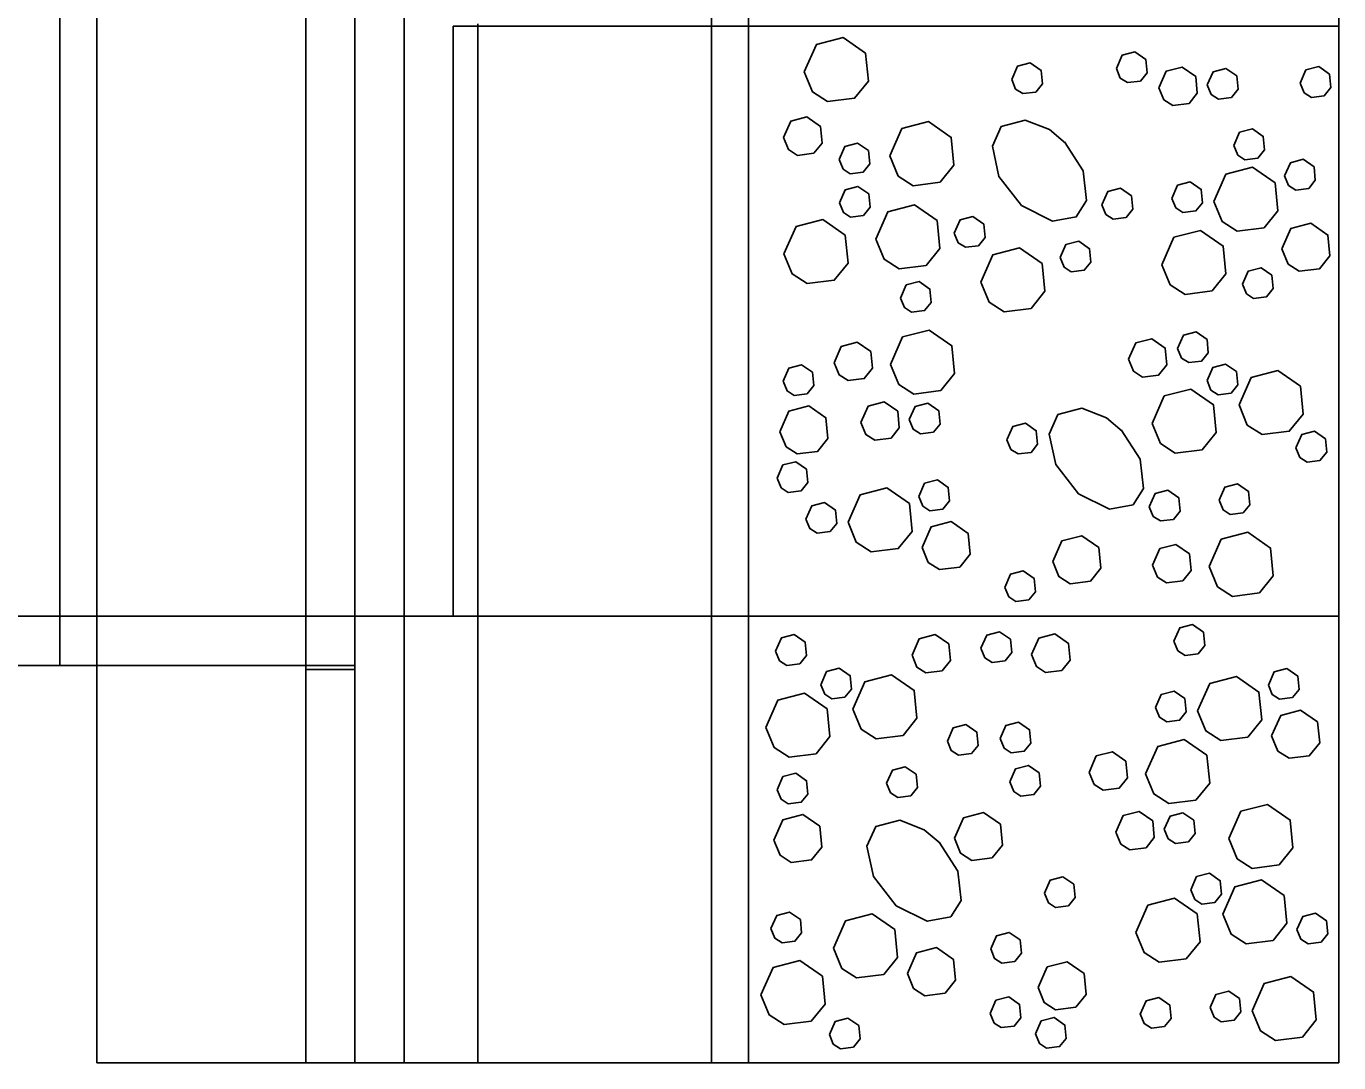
# Model space of a CAD drawing. Extents: x -1609 to 1184, y -412 to 394.
# Drawn here: x -1301.57 to -1274.89, y 209.71 to 230.79 of the extents above; entities that cross this region are included whole.
import ezdxf

# ---------------------------------------------------------------- set-up
doc = ezdxf.new("R2010")
doc.units = 0
for name, color, linetype in [('BR_P_Gen_Joint_Filler', 7, 'Continuous'), ('DR_P_Culvert', 7, 'Continuous'), ('DR_P_Erosion_Control', 7, 'Continuous'), ('DR_P_Headwall', 7, 'Continuous'), ('DR_P_Paved_Gutter', 7, 'Continuous')]:
    doc.layers.add(name, color=color, linetype=linetype)

msp = doc.modelspace()

# ---------------------------------------------------------------- linework, layer by layer
at = {"layer": 'BR_P_Gen_Joint_Filler'}
msp.add_line((-1295.892, 217.709), (-1294.892, 217.709), dxfattribs=at)
msp.add_lwpolyline([(-1294.892, 217.792), (-1294.892, 217.709), (-1295.892, 217.709), (-1295.892, 217.792)], close=True, dxfattribs=at)
at = {"layer": 'DR_P_Culvert'}
for p, q in [((-1300.892, 217.792), (-1300.892, 231.792)), ((-1335.392, 218.792), (-1295.892, 218.792)), ((-1295.892, 218.792), (-1294.892, 218.792)), ((-1335.892, 217.792), (-1294.892, 217.792))]:
    msp.add_line(p, q, dxfattribs=at)
at = {"layer": 'DR_P_Erosion_Control'}
for p, q in [((-1274.892, 209.709), (-1274.892, 239.875)), ((-1274.892, 230.792), (-1286.892, 230.792)), ((-1274.892, 218.792), (-1286.892, 218.792)), ((-1286.892, 209.709), (-1274.892, 209.709))]:
    msp.add_line(p, q, dxfattribs=at)
for points in [[(-1285.757, 229.863), (-1285.512, 230.42), (-1284.97, 230.561), (-1284.51, 230.242), (-1284.454, 229.677), (-1284.736, 229.328), (-1285.285, 229.259), (-1285.589, 229.455), (-1285.757, 229.863)], [(-1281.541, 229.71), (-1281.423, 229.978), (-1281.163, 230.046), (-1280.942, 229.892), (-1280.915, 229.621), (-1281.051, 229.454), (-1281.314, 229.421), (-1281.46, 229.515), (-1281.541, 229.71)], [(-1279.413, 229.935), (-1279.295, 230.202), (-1279.035, 230.27), (-1278.814, 230.117), (-1278.788, 229.846), (-1278.923, 229.678), (-1279.187, 229.645), (-1279.333, 229.739), (-1279.413, 229.935)], [(-1278.549, 229.542), (-1278.401, 229.876), (-1278.076, 229.96), (-1277.8, 229.769), (-1277.767, 229.43), (-1277.936, 229.221), (-1278.265, 229.179), (-1278.448, 229.297), (-1278.548, 229.541)], [(-1277.564, 229.6), (-1277.446, 229.867), (-1277.186, 229.935), (-1276.965, 229.782), (-1276.939, 229.511), (-1277.074, 229.343), (-1277.338, 229.31), (-1277.484, 229.404), (-1277.564, 229.6)], [(-1275.676, 229.635), (-1275.558, 229.902), (-1275.298, 229.97), (-1275.077, 229.817), (-1275.05, 229.546), (-1275.185, 229.378), (-1275.449, 229.345), (-1275.595, 229.439), (-1275.675, 229.635)], [(-1286.177, 228.528), (-1286.03, 228.862), (-1285.705, 228.947), (-1285.428, 228.756), (-1285.395, 228.417), (-1285.564, 228.207), (-1285.894, 228.166), (-1286.076, 228.283), (-1286.177, 228.528)], [(-1284.018, 228.153), (-1283.773, 228.71), (-1283.231, 228.851), (-1282.771, 228.532), (-1282.715, 227.967), (-1282.997, 227.618), (-1283.546, 227.549), (-1283.85, 227.745), (-1284.018, 228.153)], [(-1280.469, 228.44), (-1280.085, 227.848), (-1280.018, 227.248), (-1280.229, 226.914), (-1280.709, 226.828), (-1281.339, 227.144), (-1281.799, 227.736), (-1281.934, 228.354), (-1281.756, 228.753), (-1281.269, 228.884), (-1280.77, 228.69), (-1280.447, 228.417)], [(-1277.026, 228.367), (-1276.908, 228.635), (-1276.648, 228.703), (-1276.427, 228.55), (-1276.4, 228.278), (-1276.536, 228.111), (-1276.799, 228.078), (-1276.945, 228.172), (-1277.025, 228.368)], [(-1285.05, 228.081), (-1284.932, 228.349), (-1284.672, 228.417), (-1284.451, 228.263), (-1284.424, 227.992), (-1284.56, 227.825), (-1284.824, 227.792), (-1284.97, 227.886), (-1285.05, 228.081)], [(-1277.431, 227.226), (-1277.186, 227.783), (-1276.644, 227.923), (-1276.183, 227.605), (-1276.128, 227.04), (-1276.41, 226.691), (-1276.959, 226.621), (-1277.263, 226.817), (-1277.431, 227.226)], [(-1275.993, 227.75), (-1275.875, 228.017), (-1275.615, 228.085), (-1275.394, 227.932), (-1275.368, 227.661), (-1275.503, 227.493), (-1275.767, 227.46), (-1275.913, 227.554), (-1275.993, 227.75)], [(-1278.287, 227.291), (-1278.169, 227.559), (-1277.909, 227.626), (-1277.688, 227.473), (-1277.662, 227.202), (-1277.797, 227.034), (-1278.061, 227.001), (-1278.207, 227.095), (-1278.287, 227.291)], [(-1285.044, 227.198), (-1284.926, 227.465), (-1284.666, 227.533), (-1284.445, 227.38), (-1284.418, 227.109), (-1284.554, 226.941), (-1284.818, 226.908), (-1284.963, 227.002), (-1285.044, 227.198)], [(-1279.706, 227.16), (-1279.588, 227.428), (-1279.328, 227.496), (-1279.107, 227.342), (-1279.08, 227.071), (-1279.216, 226.904), (-1279.48, 226.871), (-1279.625, 226.965), (-1279.706, 227.161)], [(-1284.302, 226.46), (-1284.056, 227.017), (-1283.514, 227.158), (-1283.054, 226.839), (-1282.999, 226.274), (-1283.281, 225.925), (-1283.83, 225.856), (-1284.134, 226.052), (-1284.301, 226.46)], [(-1286.171, 226.162), (-1285.925, 226.719), (-1285.383, 226.86), (-1284.923, 226.541), (-1284.867, 225.976), (-1285.149, 225.627), (-1285.699, 225.558), (-1286.003, 225.754), (-1286.17, 226.162)], [(-1282.707, 226.585), (-1282.589, 226.852), (-1282.329, 226.92), (-1282.108, 226.767), (-1282.081, 226.496), (-1282.217, 226.328), (-1282.48, 226.295), (-1282.626, 226.389), (-1282.707, 226.585)], [(-1278.489, 225.942), (-1278.244, 226.499), (-1277.702, 226.64), (-1277.241, 226.321), (-1277.186, 225.757), (-1277.468, 225.407), (-1278.017, 225.338), (-1278.321, 225.534), (-1278.489, 225.942)], [(-1276.049, 226.261), (-1275.865, 226.679), (-1275.459, 226.785), (-1275.113, 226.545), (-1275.072, 226.122), (-1275.283, 225.86), (-1275.695, 225.808), (-1275.923, 225.955), (-1276.049, 226.261)], [(-1282.168, 225.586), (-1281.923, 226.144), (-1281.381, 226.284), (-1280.92, 225.966), (-1280.865, 225.401), (-1281.147, 225.052), (-1281.696, 224.982), (-1282, 225.178), (-1282.168, 225.586)], [(-1280.557, 226.085), (-1280.439, 226.353), (-1280.179, 226.42), (-1279.958, 226.267), (-1279.931, 225.996), (-1280.067, 225.828), (-1280.331, 225.795), (-1280.476, 225.889), (-1280.557, 226.085)], [(-1276.85, 225.546), (-1276.732, 225.813), (-1276.471, 225.881), (-1276.251, 225.728), (-1276.224, 225.457), (-1276.359, 225.289), (-1276.623, 225.256), (-1276.769, 225.35), (-1276.849, 225.546)], [(-1283.801, 225.264), (-1283.683, 225.531), (-1283.423, 225.599), (-1283.202, 225.446), (-1283.175, 225.175), (-1283.311, 225.007), (-1283.575, 224.974), (-1283.721, 225.068), (-1283.801, 225.264)], [(-1284.003, 223.915), (-1283.758, 224.472), (-1283.216, 224.613), (-1282.755, 224.294), (-1282.7, 223.729), (-1282.982, 223.38), (-1283.531, 223.311), (-1283.835, 223.507), (-1284.003, 223.915)], [(-1279.166, 224.018), (-1279.019, 224.352), (-1278.694, 224.437), (-1278.418, 224.246), (-1278.384, 223.907), (-1278.554, 223.697), (-1278.883, 223.656), (-1279.066, 223.773), (-1279.166, 224.018)], [(-1278.169, 224.238), (-1278.051, 224.506), (-1277.791, 224.574), (-1277.57, 224.42), (-1277.543, 224.149), (-1277.679, 223.982), (-1277.942, 223.949), (-1278.088, 224.043), (-1278.169, 224.238)], [(-1285.151, 223.946), (-1285.004, 224.28), (-1284.679, 224.365), (-1284.403, 224.174), (-1284.369, 223.835), (-1284.539, 223.625), (-1284.868, 223.584), (-1285.051, 223.701), (-1285.151, 223.946)], [(-1286.189, 223.572), (-1286.071, 223.84), (-1285.811, 223.907), (-1285.59, 223.754), (-1285.563, 223.483), (-1285.699, 223.315), (-1285.962, 223.282), (-1286.108, 223.376), (-1286.189, 223.572)], [(-1277.57, 223.586), (-1277.452, 223.853), (-1277.192, 223.921), (-1276.972, 223.768), (-1276.945, 223.497), (-1277.08, 223.329), (-1277.344, 223.296), (-1277.49, 223.39), (-1277.57, 223.586)], [(-1276.919, 223.089), (-1276.673, 223.646), (-1276.131, 223.787), (-1275.671, 223.468), (-1275.615, 222.903), (-1275.898, 222.554), (-1276.447, 222.485), (-1276.751, 222.681), (-1276.918, 223.089)], [(-1278.686, 222.714), (-1278.44, 223.271), (-1277.898, 223.412), (-1277.438, 223.094), (-1277.383, 222.529), (-1277.665, 222.179), (-1278.214, 222.11), (-1278.518, 222.306), (-1278.686, 222.714)], [(-1286.254, 222.545), (-1286.07, 222.963), (-1285.663, 223.069), (-1285.318, 222.829), (-1285.277, 222.406), (-1285.488, 222.144), (-1285.9, 222.092), (-1286.128, 222.239), (-1286.254, 222.545)], [(-1284.607, 222.732), (-1284.46, 223.066), (-1284.135, 223.151), (-1283.858, 222.96), (-1283.825, 222.621), (-1283.994, 222.411), (-1284.324, 222.37), (-1284.507, 222.487), (-1284.607, 222.732)], [(-1283.623, 222.79), (-1283.505, 223.058), (-1283.245, 223.126), (-1283.024, 222.972), (-1282.997, 222.701), (-1283.133, 222.534), (-1283.396, 222.501), (-1283.542, 222.595), (-1283.623, 222.79)], [(-1279.313, 222.58), (-1278.93, 221.988), (-1278.863, 221.388), (-1279.074, 221.054), (-1279.554, 220.967), (-1280.183, 221.284), (-1280.644, 221.876), (-1280.779, 222.494), (-1280.6, 222.893), (-1280.113, 223.024), (-1279.615, 222.83), (-1279.292, 222.557)], [(-1281.638, 222.382), (-1281.52, 222.65), (-1281.26, 222.717), (-1281.04, 222.564), (-1281.013, 222.293), (-1281.148, 222.125), (-1281.412, 222.092), (-1281.558, 222.186), (-1281.638, 222.382)], [(-1275.763, 222.217), (-1275.645, 222.485), (-1275.385, 222.553), (-1275.164, 222.399), (-1275.137, 222.128), (-1275.273, 221.961), (-1275.536, 221.928), (-1275.682, 222.022), (-1275.763, 222.217)], [(-1286.309, 221.6), (-1286.191, 221.868), (-1285.931, 221.935), (-1285.71, 221.782), (-1285.683, 221.511), (-1285.818, 221.343), (-1286.082, 221.31), (-1286.228, 221.404), (-1286.308, 221.6)], [(-1283.43, 221.228), (-1283.312, 221.495), (-1283.052, 221.563), (-1282.831, 221.41), (-1282.804, 221.139), (-1282.94, 220.971), (-1283.204, 220.938), (-1283.349, 221.032), (-1283.43, 221.228)], [(-1277.325, 221.149), (-1277.207, 221.417), (-1276.947, 221.485), (-1276.726, 221.331), (-1276.699, 221.06), (-1276.835, 220.893), (-1277.098, 220.86), (-1277.244, 220.954), (-1277.325, 221.149)], [(-1284.868, 220.704), (-1284.622, 221.261), (-1284.08, 221.401), (-1283.62, 221.083), (-1283.564, 220.518), (-1283.847, 220.169), (-1284.396, 220.099), (-1284.7, 220.295), (-1284.868, 220.704)], [(-1278.744, 221.019), (-1278.626, 221.286), (-1278.366, 221.354), (-1278.145, 221.201), (-1278.118, 220.93), (-1278.253, 220.762), (-1278.517, 220.729), (-1278.663, 220.823), (-1278.743, 221.019)], [(-1285.724, 220.769), (-1285.606, 221.037), (-1285.346, 221.104), (-1285.125, 220.951), (-1285.098, 220.68), (-1285.234, 220.512), (-1285.497, 220.479), (-1285.643, 220.573), (-1285.724, 220.769)], [(-1283.364, 220.192), (-1283.179, 220.61), (-1282.773, 220.716), (-1282.428, 220.477), (-1282.386, 220.053), (-1282.598, 219.791), (-1283.01, 219.739), (-1283.238, 219.886), (-1283.363, 220.192)], [(-1280.707, 219.905), (-1280.523, 220.323), (-1280.116, 220.429), (-1279.771, 220.189), (-1279.729, 219.766), (-1279.941, 219.504), (-1280.353, 219.452), (-1280.581, 219.599), (-1280.707, 219.905)], [(-1277.527, 219.8), (-1277.281, 220.357), (-1276.739, 220.498), (-1276.279, 220.179), (-1276.223, 219.615), (-1276.506, 219.265), (-1277.055, 219.196), (-1277.359, 219.392), (-1277.526, 219.8)], [(-1278.675, 219.832), (-1278.528, 220.166), (-1278.202, 220.251), (-1277.926, 220.059), (-1277.893, 219.72), (-1278.062, 219.511), (-1278.392, 219.469), (-1278.575, 219.587), (-1278.675, 219.832)], [(-1281.683, 219.379), (-1281.565, 219.646), (-1281.305, 219.714), (-1281.084, 219.561), (-1281.057, 219.29), (-1281.193, 219.122), (-1281.456, 219.089), (-1281.602, 219.183), (-1281.683, 219.379)], [(-1278.242, 218.285), (-1278.124, 218.553), (-1277.864, 218.621), (-1277.643, 218.467), (-1277.616, 218.196), (-1277.752, 218.029), (-1278.016, 217.996), (-1278.161, 218.09), (-1278.242, 218.285)], [(-1286.339, 218.082), (-1286.222, 218.349), (-1285.961, 218.417), (-1285.741, 218.264), (-1285.714, 217.993), (-1285.849, 217.825), (-1286.113, 217.792), (-1286.259, 217.886), (-1286.339, 218.082)], [(-1283.567, 218), (-1283.42, 218.334), (-1283.095, 218.419), (-1282.819, 218.228), (-1282.785, 217.889), (-1282.955, 217.679), (-1283.284, 217.638), (-1283.467, 217.755), (-1283.567, 218)], [(-1282.166, 218.142), (-1282.048, 218.409), (-1281.788, 218.477), (-1281.567, 218.324), (-1281.54, 218.053), (-1281.676, 217.885), (-1281.939, 217.852), (-1282.085, 217.946), (-1282.166, 218.142)], [(-1281.136, 218.011), (-1280.989, 218.345), (-1280.664, 218.43), (-1280.388, 218.239), (-1280.355, 217.9), (-1280.524, 217.69), (-1280.853, 217.649), (-1281.036, 217.766), (-1281.136, 218.011)], [(-1285.423, 217.399), (-1285.305, 217.667), (-1285.045, 217.735), (-1284.824, 217.581), (-1284.797, 217.31), (-1284.933, 217.143), (-1285.196, 217.11), (-1285.342, 217.204), (-1285.423, 217.399)], [(-1284.771, 216.903), (-1284.525, 217.46), (-1283.983, 217.601), (-1283.523, 217.282), (-1283.468, 216.717), (-1283.75, 216.368), (-1284.299, 216.299), (-1284.603, 216.495), (-1284.771, 216.903)], [(-1277.761, 216.868), (-1277.515, 217.425), (-1276.973, 217.566), (-1276.513, 217.247), (-1276.457, 216.682), (-1276.74, 216.333), (-1277.289, 216.264), (-1277.593, 216.46), (-1277.761, 216.868)], [(-1276.323, 217.392), (-1276.205, 217.66), (-1275.945, 217.727), (-1275.724, 217.574), (-1275.697, 217.303), (-1275.833, 217.135), (-1276.097, 217.102), (-1276.242, 217.197), (-1276.323, 217.392)], [(-1286.539, 216.528), (-1286.293, 217.085), (-1285.751, 217.226), (-1285.291, 216.907), (-1285.235, 216.342), (-1285.517, 215.993), (-1286.067, 215.924), (-1286.371, 216.12), (-1286.538, 216.528)], [(-1278.617, 216.933), (-1278.499, 217.201), (-1278.239, 217.269), (-1278.018, 217.115), (-1277.991, 216.844), (-1278.127, 216.677), (-1278.39, 216.644), (-1278.536, 216.738), (-1278.617, 216.933)], [(-1276.257, 216.357), (-1276.072, 216.774), (-1275.666, 216.88), (-1275.321, 216.641), (-1275.279, 216.217), (-1275.491, 215.955), (-1275.903, 215.904), (-1276.131, 216.05), (-1276.256, 216.356)], [(-1282.849, 216.253), (-1282.731, 216.52), (-1282.471, 216.588), (-1282.25, 216.435), (-1282.223, 216.164), (-1282.359, 215.996), (-1282.622, 215.963), (-1282.768, 216.057), (-1282.849, 216.253)], [(-1281.777, 216.301), (-1281.659, 216.569), (-1281.399, 216.637), (-1281.178, 216.483), (-1281.151, 216.212), (-1281.287, 216.045), (-1281.55, 216.012), (-1281.696, 216.106), (-1281.777, 216.301)], [(-1278.819, 215.584), (-1278.573, 216.141), (-1278.031, 216.282), (-1277.571, 215.963), (-1277.515, 215.399), (-1277.798, 215.049), (-1278.347, 214.98), (-1278.651, 215.176), (-1278.819, 215.584)], [(-1279.967, 215.616), (-1279.82, 215.95), (-1279.494, 216.035), (-1279.218, 215.843), (-1279.185, 215.505), (-1279.354, 215.295), (-1279.684, 215.253), (-1279.867, 215.371), (-1279.967, 215.616)], [(-1286.31, 215.263), (-1286.192, 215.53), (-1285.932, 215.598), (-1285.711, 215.445), (-1285.685, 215.174), (-1285.82, 215.006), (-1286.084, 214.973), (-1286.23, 215.067), (-1286.31, 215.263)], [(-1284.084, 215.396), (-1283.966, 215.663), (-1283.706, 215.731), (-1283.485, 215.578), (-1283.458, 215.307), (-1283.594, 215.139), (-1283.857, 215.106), (-1284.003, 215.2), (-1284.084, 215.396)], [(-1281.58, 215.421), (-1281.462, 215.688), (-1281.202, 215.756), (-1280.982, 215.603), (-1280.955, 215.332), (-1281.09, 215.164), (-1281.354, 215.131), (-1281.5, 215.225), (-1281.58, 215.421)], [(-1282.704, 214.275), (-1282.519, 214.693), (-1282.113, 214.798), (-1281.768, 214.559), (-1281.726, 214.136), (-1281.938, 213.874), (-1282.349, 213.822), (-1282.578, 213.969), (-1282.703, 214.275)], [(-1279.423, 214.402), (-1279.276, 214.736), (-1278.95, 214.821), (-1278.674, 214.629), (-1278.641, 214.291), (-1278.81, 214.081), (-1279.14, 214.039), (-1279.322, 214.157), (-1279.423, 214.402)], [(-1277.126, 214.267), (-1276.881, 214.824), (-1276.339, 214.965), (-1275.879, 214.646), (-1275.823, 214.081), (-1276.105, 213.732), (-1276.654, 213.663), (-1276.958, 213.859), (-1277.126, 214.267)], [(-1286.376, 214.236), (-1286.191, 214.653), (-1285.785, 214.759), (-1285.439, 214.52), (-1285.398, 214.097), (-1285.609, 213.835), (-1286.021, 213.783), (-1286.25, 213.93), (-1286.375, 214.236)], [(-1283.018, 214.199), (-1282.635, 213.608), (-1282.568, 213.007), (-1282.778, 212.674), (-1283.259, 212.587), (-1283.888, 212.904), (-1284.348, 213.496), (-1284.483, 214.113), (-1284.305, 214.512), (-1283.818, 214.644), (-1283.32, 214.449), (-1282.996, 214.176)], [(-1278.439, 214.46), (-1278.321, 214.727), (-1278.06, 214.795), (-1277.84, 214.642), (-1277.813, 214.371), (-1277.948, 214.203), (-1278.212, 214.17), (-1278.358, 214.264), (-1278.438, 214.46)], [(-1280.876, 213.157), (-1280.758, 213.424), (-1280.498, 213.492), (-1280.277, 213.339), (-1280.25, 213.068), (-1280.386, 212.9), (-1280.649, 212.867), (-1280.795, 212.961), (-1280.875, 213.157)], [(-1277.9, 213.228), (-1277.782, 213.495), (-1277.522, 213.563), (-1277.301, 213.41), (-1277.274, 213.139), (-1277.41, 212.971), (-1277.674, 212.938), (-1277.819, 213.032), (-1277.9, 213.228)], [(-1277.248, 212.731), (-1277.003, 213.288), (-1276.461, 213.429), (-1276.001, 213.11), (-1275.945, 212.545), (-1276.227, 212.196), (-1276.777, 212.127), (-1277.081, 212.323), (-1277.248, 212.731)], [(-1279.016, 212.357), (-1278.77, 212.914), (-1278.228, 213.055), (-1277.768, 212.736), (-1277.712, 212.171), (-1277.995, 211.822), (-1278.544, 211.753), (-1278.848, 211.949), (-1279.015, 212.356)], [(-1286.436, 212.439), (-1286.318, 212.706), (-1286.058, 212.774), (-1285.837, 212.621), (-1285.811, 212.35), (-1285.946, 212.182), (-1286.21, 212.149), (-1286.356, 212.243), (-1286.436, 212.439)], [(-1285.164, 212.038), (-1284.919, 212.595), (-1284.377, 212.735), (-1283.917, 212.417), (-1283.861, 211.852), (-1284.143, 211.503), (-1284.693, 211.433), (-1284.997, 211.629), (-1285.164, 212.038)], [(-1275.742, 212.417), (-1275.624, 212.685), (-1275.364, 212.752), (-1275.143, 212.599), (-1275.116, 212.328), (-1275.252, 212.16), (-1275.515, 212.127), (-1275.661, 212.221), (-1275.741, 212.417)], [(-1281.968, 212.024), (-1281.85, 212.292), (-1281.59, 212.36), (-1281.369, 212.206), (-1281.342, 211.935), (-1281.478, 211.768), (-1281.742, 211.735), (-1281.887, 211.829), (-1281.968, 212.024)], [(-1283.66, 211.526), (-1283.476, 211.944), (-1283.07, 212.05), (-1282.724, 211.811), (-1282.683, 211.387), (-1282.894, 211.125), (-1283.306, 211.073), (-1283.535, 211.22), (-1283.66, 211.526)], [(-1286.638, 211.09), (-1286.393, 211.647), (-1285.851, 211.788), (-1285.39, 211.469), (-1285.335, 210.904), (-1285.617, 210.555), (-1286.166, 210.486), (-1286.47, 210.682), (-1286.638, 211.09)], [(-1281.004, 211.239), (-1280.819, 211.657), (-1280.413, 211.763), (-1280.067, 211.523), (-1280.026, 211.1), (-1280.237, 210.838), (-1280.649, 210.786), (-1280.878, 210.933), (-1281.003, 211.239)], [(-1276.651, 210.766), (-1276.405, 211.323), (-1275.863, 211.463), (-1275.403, 211.145), (-1275.348, 210.58), (-1275.63, 210.231), (-1276.179, 210.161), (-1276.483, 210.357), (-1276.651, 210.766)], [(-1277.507, 210.831), (-1277.389, 211.099), (-1277.129, 211.166), (-1276.908, 211.013), (-1276.881, 210.742), (-1277.017, 210.574), (-1277.281, 210.541), (-1277.426, 210.635), (-1277.507, 210.831)], [(-1281.979, 210.713), (-1281.861, 210.98), (-1281.601, 211.048), (-1281.381, 210.895), (-1281.354, 210.624), (-1281.489, 210.456), (-1281.753, 210.423), (-1281.899, 210.517), (-1281.979, 210.713)], [(-1278.926, 210.7), (-1278.808, 210.968), (-1278.548, 211.036), (-1278.327, 210.883), (-1278.3, 210.611), (-1278.436, 210.444), (-1278.699, 210.411), (-1278.845, 210.505), (-1278.926, 210.701)], [(-1285.247, 210.284), (-1285.129, 210.551), (-1284.869, 210.619), (-1284.649, 210.466), (-1284.622, 210.195), (-1284.757, 210.027), (-1285.021, 209.994), (-1285.167, 210.088), (-1285.247, 210.284)], [(-1281.058, 210.294), (-1280.94, 210.562), (-1280.68, 210.63), (-1280.459, 210.476), (-1280.432, 210.205), (-1280.568, 210.038), (-1280.831, 210.005), (-1280.977, 210.099), (-1281.058, 210.294)]]:
    msp.add_lwpolyline(points, dxfattribs=at)
at = {"layer": 'DR_P_Headwall'}
for p, q in [((-1295.892, 217.792), (-1295.892, 232.29)), ((-1294.892, 217.709), (-1294.892, 231.875)), ((-1300.142, 217.792), (-1300.142, 231.792)), ((-1293.892, 218.296), (-1293.892, 231.461)), ((-1292.392, 218.744), (-1292.392, 230.84)), ((-1292.892, 218.792), (-1292.892, 230.792)), ((-1292.892, 230.792), (-1292.392, 230.792)), ((-1294.892, 218.792), (-1292.892, 218.792)), ((-1292.892, 218.792), (-1292.392, 218.792)), ((-1292.475, 218.792), (-1291.975, 218.792)), ((-1292.392, 209.709), (-1292.392, 218.744)), ((-1293.892, 209.709), (-1293.892, 218.296)), ((-1300.142, 209.709), (-1300.142, 217.792)), ((-1295.892, 209.709), (-1295.892, 217.709)), ((-1294.892, 209.709), (-1294.892, 217.709)), ((-1300.142, 209.709), (-1295.892, 209.709)), ((-1295.892, 209.709), (-1294.892, 209.709)), ((-1294.892, 209.709), (-1292.392, 209.709))]:
    msp.add_line(p, q, dxfattribs=at)
at = {"layer": 'DR_P_Paved_Gutter'}
for p, q in [((-1287.642, 230.792), (-1287.642, 239.125)), ((-1286.892, 230.792), (-1286.892, 239.125)), ((-1292.475, 230.792), (-1286.892, 230.792)), ((-1287.642, 218.792), (-1287.642, 230.792)), ((-1286.892, 218.792), (-1286.892, 230.792)), ((-1292.475, 218.792), (-1286.892, 218.792)), ((-1287.642, 209.709), (-1287.642, 218.792)), ((-1286.892, 209.709), (-1286.892, 218.792)), ((-1294.892, 209.709), (-1286.892, 209.709))]:
    msp.add_line(p, q, dxfattribs=at)

doc.saveas('drawing.dxf')
